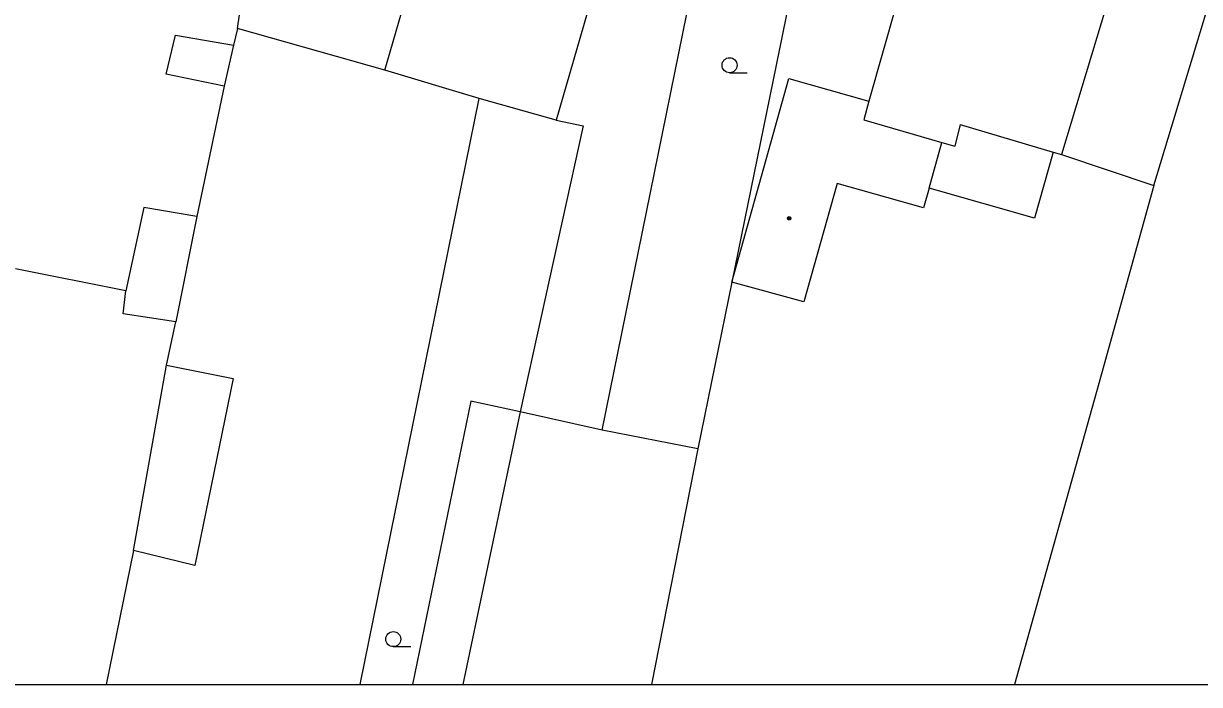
# Model space of a CAD drawing. Extents: x -599951 to -598963, y -1164095 to -1162939.
# Drawn here: x -599730.2 to -599671.3, y -1164094.7 to -1164061.7 of the extents above; entities that cross this region are included whole.
import ezdxf

# ---------------------------------------------------------------- set-up
doc = ezdxf.new("R2010")
doc.units = 0
for name, color, linetype in [('Level 11', 7, 'Continuous'), ('Level 36', 7, 'Continuous'), ('Level 39', 7, 'Continuous'), ('Level 5', 7, 'Continuous'), ('Level 7', 7, 'Continuous'), ('Vrstva 53', 7, 'Continuous')]:
    doc.layers.add(name, color=color, linetype=linetype)

msp = doc.modelspace()

# ---------------------------------------------------------------- linework, layer by layer
at = {"layer": 'Level 11'}
for p, q in [((-599713.317, -1164094.695), (-599707.36, -1164065.4)), ((-599707.78, -1164080.53), (-599710.705, -1164094.695)), ((-599705.32, -1164081.06), (-599708.176, -1164094.695)), ((-599696.43, -1164082.92), (-599698.752, -1164094.695)), ((-599696.43, -1164082.92), (-599698.752, -1164094.695)), ((-599677.89, -1164085.06), (-599680.584, -1164094.695))]:
    msp.add_line(p, q, dxfattribs=at)
for points in [[(-599688.54, -1164044.3), (-599694.72, -1164074.59)], [(-599688.54, -1164044.3), (-599694.72, -1164074.59)], [(-599719.46, -1164061.91), (-599718.92, -1164058.23)], [(-599712.08, -1164063.99), (-599710.54, -1164058.63)], [(-599701.21, -1164081.99), (-599696.77, -1164060.17)], [(-599701.97, -1164061.13), (-599703.51, -1164066.49)], [(-599719.46, -1164061.91), (-599719.65, -1164062.74)], [(-599712.08, -1164063.99), (-599719.46, -1164061.91)], [(-599723.02, -1164064.19), (-599722.55, -1164062.23)], [(-599722.55, -1164062.23), (-599719.65, -1164062.74)], [(-599719.65, -1164062.74), (-599720.12, -1164064.79)], [(-599720.12, -1164064.79), (-599723.02, -1164064.19)], [(-599707.36, -1164065.4), (-599712.08, -1164063.99)], [(-599720.12, -1164064.79), (-599721.48, -1164071.3)], [(-599694.72, -1164074.59), (-599691.87, -1164064.41), (-599687.87, -1164065.54)], [(-599694.72, -1164074.59), (-599691.87, -1164064.41), (-599687.87, -1164065.54)], [(-599703.51, -1164066.49), (-599707.36, -1164065.4)], [(-599703.51, -1164066.49), (-599702.16, -1164066.77)], [(-599702.16, -1164066.77), (-599705.32, -1164081.06)], [(-599678.65, -1164068.08), (-599679.58, -1164071.38), (-599684.86, -1164069.89), (-599684.22, -1164067.6)], [(-599678.24, -1164068.2), (-599673.61, -1164069.76)], [(-599684.86, -1164069.89), (-599685.14, -1164070.87), (-599689.45, -1164069.65), (-599691.12, -1164075.56), (-599694.72, -1164074.59)], [(-599684.86, -1164069.89), (-599685.14, -1164070.87), (-599689.45, -1164069.65), (-599691.12, -1164075.56), (-599694.72, -1164074.59)], [(-599673.61, -1164069.76), (-599676.49, -1164080.07), (-599677.89, -1164085.06)], [(-599724.13, -1164070.85), (-599725.04, -1164075.02)], [(-599721.48, -1164071.3), (-599724.13, -1164070.85)], [(-599721.48, -1164071.3), (-599722.54, -1164076.56)], [(-599725.04, -1164075.02), (-599730.55, -1164073.91)], [(-599694.72, -1164074.59), (-599696.43, -1164082.92)], [(-599694.72, -1164074.59), (-599696.43, -1164082.92)], [(-599725.17, -1164076.17), (-599725.04, -1164075.02)], [(-599722.54, -1164076.56), (-599725.17, -1164076.17)], [(-599723, -1164078.74), (-599722.54, -1164076.56)], [(-599724.65, -1164087.99), (-599723, -1164078.74)], [(-599723, -1164078.74), (-599719.67, -1164079.4)], [(-599719.67, -1164079.4), (-599721.59, -1164088.74)], [(-599705.32, -1164081.06), (-599707.78, -1164080.53)], [(-599701.21, -1164081.99), (-599705.32, -1164081.06)], [(-599696.43, -1164082.92), (-599701.21, -1164081.99)], [(-599696.43, -1164082.92), (-599701.21, -1164081.99)], [(-599721.59, -1164088.74), (-599724.65, -1164087.99)]]:
    msp.add_lwpolyline(points, dxfattribs=at)
at = {"layer": 'Level 36'}
for p, q in [((-599694.84, -1164064.115), (-599693.965, -1164064.115)), ((-599711.66, -1164092.805), (-599710.785, -1164092.805))]:
    msp.add_line(p, q, dxfattribs=at)
for centre in [(-599694.84, -1164063.74), (-599711.66, -1164092.43)]:
    msp.add_circle(centre, 0.375, dxfattribs=at)
at = {"layer": 'Level 39'}
for radius in [0.09, 0.0398]:
    msp.add_circle((-599691.86, -1164071.39), radius, dxfattribs=at)
at = {"layer": 'Level 5'}
for points in [[(-599675.23, -1164058.25), (-599678.24, -1164068.2)], [(-599686.51, -1164060.74), (-599687.87, -1164065.54), (-599688.13, -1164066.47)], [(-599688.13, -1164066.47), (-599684.22, -1164067.6), (-599683.57, -1164067.79)], [(-599683.31, -1164066.71), (-599683.57, -1164067.79)], [(-599683.31, -1164066.71), (-599678.65, -1164068.08), (-599678.24, -1164068.2)]]:
    msp.add_lwpolyline(points, dxfattribs=at)
at = {"layer": 'Level 7'}
msp.add_line((-599724.65, -1164087.99), (-599726.015, -1164094.695), dxfattribs=at)
msp.add_lwpolyline([(-599673.61, -1164069.76), (-599670.42, -1164059.17), (-599667.74, -1164050.29)], dxfattribs=at)
at = {"layer": 'Vrstva 53'}
msp.add_lwpolyline([(-599951.125, -1164094.695), (-598963.215, -1164094.695), (-598963.215, -1162939.4), (-599951.125, -1162939.4)], close=True, dxfattribs=at)

doc.saveas('drawing.dxf')
